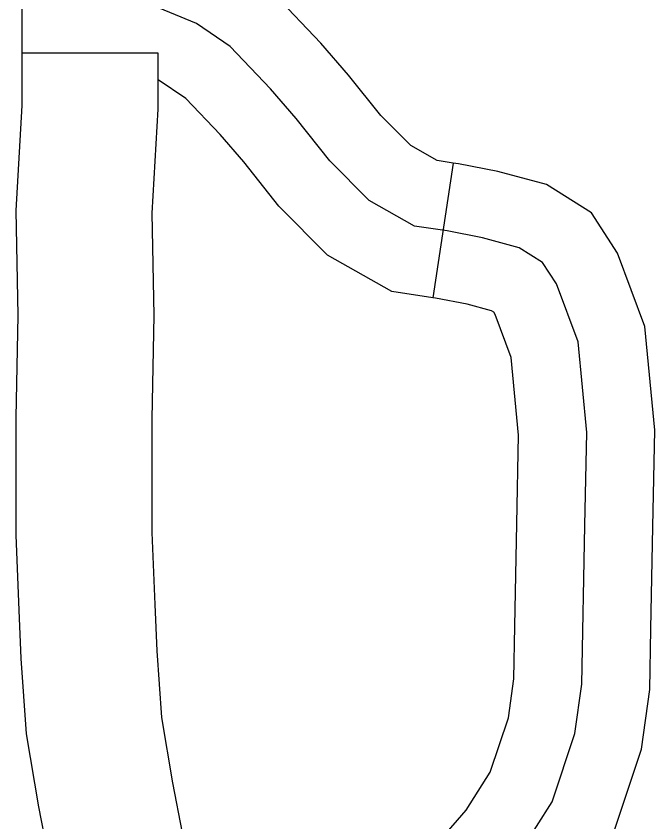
# Model space of a CAD drawing. Extents: x 813775 to 1157140, y 1757555 to 1979907.
# Drawn here: x 1017283 to 1018691, y 1829908 to 1831683 of the extents above; entities that cross this region are included whole.
import ezdxf

# ---------------------------------------------------------------- set-up
doc = ezdxf.new("R2010")
doc.units = 0
doc.layers.add('Level 45', color=7, linetype='Continuous')

msp = doc.modelspace()

# ---------------------------------------------------------------- linework, layer by layer
at = {"layer": 'Level 45'}
for p, q in [((1017596, 1831601.1), (1017296, 1831601.1)), ((1018246.1, 1831359.2), (1018201.1, 1831062.6))]:
    msp.add_line(p, q, dxfattribs=at)
for points in [[(1018246.1, 1831359.2), (1018210.6, 1831364.6), (1018152.5, 1831397.5), (1018086.3, 1831463.8), (1018015.7, 1831553.1), (1017954.7, 1831623.6), (1017852, 1831731.4), (1017752.3, 1831798.9), (1017597.2, 1831863.6)], [(1017296, 1831601.1), (1017296, 1831760.4)], [(1018473.4, 1831093.3), (1018443.2, 1831140), (1018391.1, 1831172.6), (1018310.7, 1831194.4), (1018232.5, 1831209.6), (1018160.8, 1831220.5), (1018060.9, 1831277), (1017974, 1831364), (1017900.1, 1831457.5), (1017843.6, 1831522.7), (1017754.5, 1831616.2), (1017680.7, 1831666.3), (1017550.3, 1831720.6), (1017446, 1831760.4)], [(1017283, 1830545.5), (1017283, 1830798.5), (1017287.3, 1831023.2), (1017282.9, 1831254.3), (1017296, 1831486.3), (1017296, 1831601.1)], [(1017583, 1830545.5), (1017583, 1830795.6), (1017587.4, 1831023.2), (1017583.1, 1831248.7), (1017596, 1831477.8), (1017596, 1831601.1)], [(1018201.1, 1831062.6), (1018111, 1831076.3), (1017969.2, 1831156.5), (1017861.7, 1831264.2), (1017784.5, 1831361.9), (1017732.6, 1831421.9), (1017657.1, 1831501.1), (1017596, 1831542.4)], [(1018681.8, 1830333.2), (1018686, 1830558.1), (1018690.5, 1830771.1), (1018668.7, 1830998.9), (1018608.3, 1831161), (1018551.1, 1831249.5), (1018451.8, 1831311.6), (1018344.7, 1831340.6), (1018258.1, 1831357.4), (1018246.1, 1831359.2)], [(1018023.3, 1829484.1), (1018105.9, 1829544.9), (1018277.5, 1829708), (1018394.8, 1829843.5), (1018464.3, 1829952.2), (1018514.3, 1830102.3), (1018529.5, 1830211), (1018536, 1830561.1), (1018540.4, 1830765.6), (1018521.2, 1830965), (1018473.4, 1831093.3)], [(1018381.9, 1830338.8), (1018386, 1830564.1), (1018390.2, 1830760), (1018373.8, 1830931.1), (1018338.6, 1831025.6), (1018335.4, 1831030.5), (1018330.4, 1831033.6), (1018276.8, 1831048.2), (1018206.9, 1831061.8), (1018201.1, 1831062.6)], [(1017326.2, 1829520.8), (1017352.8, 1829683.1), (1017354.6, 1829784.2), (1017351.1, 1829846.9), (1017333.2, 1829940.7), (1017305.6, 1830101.8), (1017294.1, 1830267.9), (1017289.7, 1830374.5), (1017283, 1830539.6), (1017283, 1830545.5)], [(1017622.3, 1829472.4), (1017652.3, 1829656), (1017654.8, 1829789.7), (1017649.6, 1829883.6), (1017628.4, 1829994.2), (1017603.9, 1830137.5), (1017593.7, 1830284.5), (1017589.4, 1830386.7), (1017583, 1830545.6), (1017583, 1830545.5)], [(1017903.9, 1829576.2), (1017923.6, 1829596.9), (1018009.3, 1829660.1), (1018168.9, 1829811.8), (1018274.3, 1829933.5), (1018327.9, 1830017.3), (1018367.6, 1830136.7), (1018379.7, 1830222.9), (1018381.9, 1830338.8)], [(1018121.4, 1829369.6), (1018123, 1829371.2), (1018202.4, 1829429.8), (1018386.1, 1829604.3), (1018515.3, 1829753.5), (1018600.7, 1829887.2), (1018660.9, 1830067.9), (1018679.3, 1830199.2), (1018681.8, 1830333.2)]]:
    msp.add_lwpolyline(points, dxfattribs=at)

doc.saveas('drawing.dxf')
